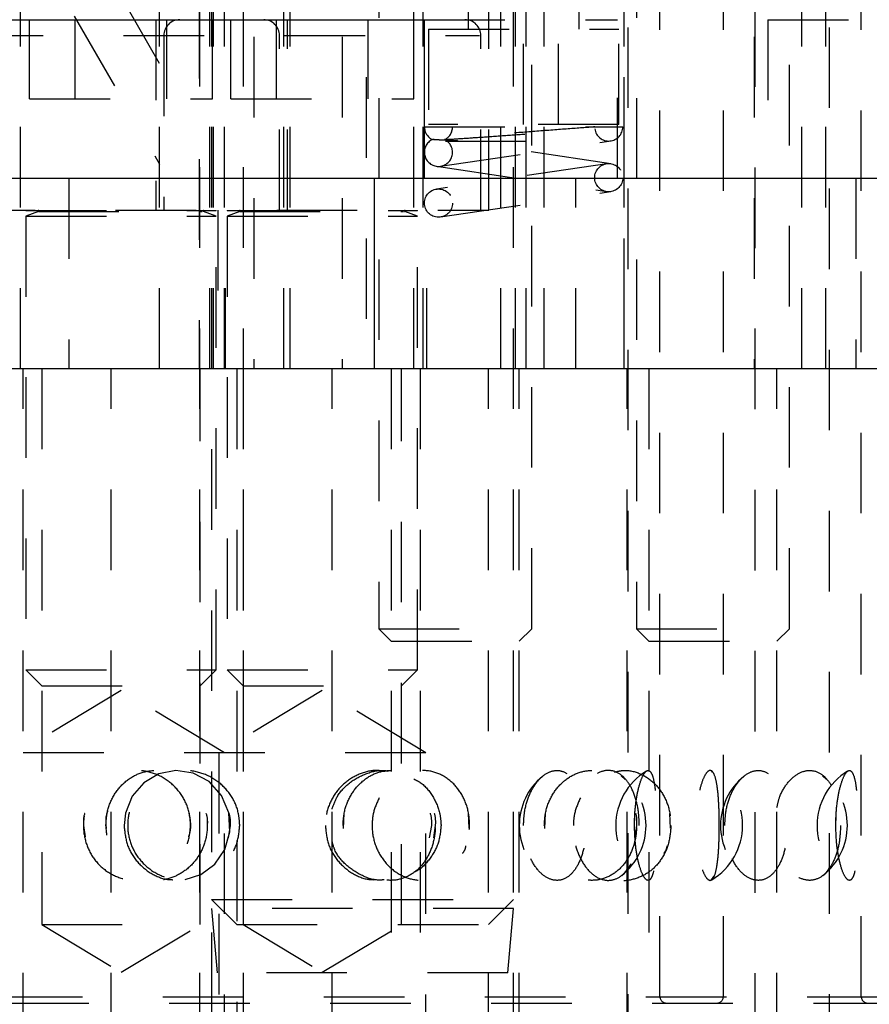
# Model space of a CAD drawing. Header units: inches. Extents: x 1880 to 2363, y -453 to -54.
# Tile 447 of 656: x 1908.05 to 1909.11, y -151.77 to -150.55. Entities that reach past the tile are written whole.
import ezdxf

# ---------------------------------------------------------------- set-up
doc = ezdxf.new("R2010")
doc.units = ezdxf.units.IN
doc.header["$LTSCALE"] = 0.5
doc.header["$MEASUREMENT"] = 0
doc.linetypes.add('HIDDEN', pattern=[0.225, 0.15, -0.075])
doc.layers.add('SID-M-H', color=4, linetype='HIDDEN')
doc.layers.add('SID-M-S', color=105, linetype='Continuous')

msp = doc.modelspace()

# ---------------------------------------------------------------- linework, layer by layer
at = {"layer": 'SID-M-H'}
for p, q in [((1909.05759, -152.25472), (1909.05759, -148.32171)), ((1908.80759, -152.25472), (1908.80759, -148.85222)), ((1908.84696, -151.75773), (1908.84696, -148.86009)), ((1909.09696, -151.75773), (1909.09696, -148.86009)), ((1908.9257, -151.75773), (1908.9257, -149.0097)), ((1908.96507, -152.8286), (1908.96507, -149.0097)), ((1908.05267, -150.9782), (1908.05267, -149.4782)), ((1908.29017, -149.4782), (1908.29017, -153.2282)), ((1908.29267, -150.9782), (1908.29267, -149.4782)), ((1908.38767, -150.9782), (1908.38767, -149.4782)), ((1908.55267, -149.4782), (1908.55267, -150.9782)), ((1908.66517, -153.2282), (1908.66517, -149.4782)), ((1908.63436, -150.78135), (1908.63436, -149.55694)), ((1908.72097, -150.67505), (1908.72097, -149.55694)), ((1908.34267, -149.5666), (1908.34267, -150.9782)), ((1908.45231, -149.5666), (1908.45231, -150.9782)), ((1908.54131, -150.9782), (1908.54131, -149.5666)), ((1908.96412, -149.5666), (1908.96412, -150.9782)), ((1909.05312, -150.9782), (1909.05312, -149.5666)), ((1908.48217, -149.8166), (1908.48217, -150.9782)), ((1908.70317, -150.9782), (1908.70317, -149.8166)), ((1908.80217, -149.8166), (1908.80217, -150.9782)), ((1909.02317, -150.9782), (1909.02317, -149.8166)), ((1908.27467, -149.9182), (1908.27467, -150.9782)), ((1908.68067, -150.9782), (1908.68067, -149.9182)), ((1908.49767, -150.44264), (1908.49767, -151.3011)), ((1908.68767, -151.3011), (1908.68767, -150.44264)), ((1908.81767, -150.44264), (1908.81767, -151.3011)), ((1909.00767, -151.3011), (1909.00767, -150.44264)), ((1908.22562, -150.9782), (1908.22562, -150.4782)), ((1908.27562, -153.2282), (1908.27562, -150.4782)), ((1908.28767, -150.4782), (1908.28767, -150.9782)), ((1908.30579, -150.4782), (1908.30579, -150.9782)), ((1908.32971, -153.2282), (1908.32971, -150.4782)), ((1908.37971, -150.9782), (1908.37971, -150.4782)), ((1908.64954, -150.9782), (1908.64954, -150.4782)), ((1908.66767, -150.9782), (1908.66767, -150.4782)), ((1908.80267, -150.9782), (1908.80267, -150.4782)), ((1908.60877, -150.51757), (1908.60877, -150.55694)), ((1908.74656, -150.55694), (1908.74656, -150.51757)), ((1908.11954, -150.5407), (1908.22562, -150.72445)), ((1908.22562, -150.59945), (1908.18687, -150.53233)), ((1908.06401, -150.64356), (1908.06401, -150.54513)), ((1908.12084, -150.64356), (1908.12084, -150.54513)), ((1908.22097, -150.54513), (1908.22097, -150.78135)), ((1908.23449, -150.64356), (1908.23449, -150.54513)), ((1908.29132, -150.64356), (1908.29132, -150.54513)), ((1908.31401, -150.64356), (1908.31401, -150.54513)), ((1908.37084, -150.64356), (1908.37084, -150.54513)), ((1908.38436, -150.78135), (1908.38436, -150.54513)), ((1908.48449, -150.64356), (1908.48449, -150.54513)), ((1908.54132, -150.64356), (1908.54132, -150.54513)), ((1908.5544, -150.54513), (1908.79405, -150.54513)), ((1908.79405, -150.74198), (1908.79405, -150.54513)), ((1908.9811, -150.54513), (1909.12255, -150.54513)), ((1908.9811, -150.54513), (1908.9811, -150.74198)), ((1907.98082, -150.56482), (1908.62268, -150.56482)), ((1908.23082, -150.56482), (1908.23082, -150.78135)), ((1908.37452, -150.78135), (1908.37452, -150.56482)), ((1908.55956, -150.55694), (1908.79578, -150.55694)), ((1908.55956, -150.55694), (1908.55956, -150.67505)), ((1908.62452, -150.78135), (1908.62452, -150.56482)), ((1908.67767, -150.67505), (1908.67767, -150.55694)), ((1908.79578, -150.67505), (1908.79578, -150.55694)), ((1908.06401, -150.64356), (1908.29132, -150.64356)), ((1908.31401, -150.64356), (1908.54132, -150.64356)), ((1908.79578, -150.67505), (1908.55956, -150.67505)), ((1908.55442, -150.6782), (1908.76592, -150.6782)), ((1908.57449, -150.72701), (1908.78599, -150.69551)), ((1908.58049, -150.6957), (1908.78342, -150.6957)), ((1908.78599, -150.72389), (1908.59133, -150.6949)), ((1908.78084, -150.72389), (1908.56934, -150.75539)), ((1908.56934, -150.72701), (1908.78084, -150.75851)), ((1908.11271, -150.74198), (1908.11271, -150.9782)), ((1908.74263, -150.9782), (1908.74263, -150.74198)), ((1909.09014, -150.74198), (1909.09014, -150.9782)), ((1908.57449, -150.79001), (1908.78599, -150.75851)), ((1907.97097, -150.78135), (1908.63436, -150.78135)), ((1908.05956, -150.78135), (1908.05956, -150.78175)), ((1908.05956, -150.78175), (1908.29578, -150.78175)), ((1908.07504, -150.78327), (1908.05956, -150.78891)), ((1908.07504, -150.78327), (1908.27854, -150.78327)), ((1908.29578, -150.78891), (1908.28029, -150.78327)), ((1908.29578, -150.78175), (1908.29578, -150.78135)), ((1908.29774, -150.78135), (1908.29774, -150.9782)), ((1908.30759, -150.9782), (1908.30759, -150.78135)), ((1908.30956, -150.78135), (1908.30956, -150.78175)), ((1908.30956, -150.78175), (1908.54578, -150.78175)), ((1908.32504, -150.78327), (1908.30956, -150.78891)), ((1908.32504, -150.78327), (1908.52854, -150.78327)), ((1908.54578, -150.78891), (1908.53029, -150.78327)), ((1908.54578, -150.78175), (1908.54578, -150.78135)), ((1908.55759, -150.9782), (1908.55759, -150.78135)), ((1908.05956, -150.78891), (1908.29578, -150.78891)), ((1908.05956, -150.78891), (1908.05956, -151.35222)), ((1908.29578, -151.35222), (1908.29578, -150.78891)), ((1908.30956, -150.78891), (1908.54578, -150.78891)), ((1908.30956, -150.78891), (1908.30956, -151.35222)), ((1908.54578, -151.35222), (1908.54578, -150.78891)), ((1908.05617, -153.2282), (1908.05617, -150.9782)), ((1908.07924, -150.9782), (1908.07924, -151.6682)), ((1908.16562, -153.2282), (1908.16562, -150.9782)), ((1908.27609, -151.6682), (1908.27609, -150.9782)), ((1908.32142, -150.9782), (1908.32142, -151.52514)), ((1908.32924, -150.9782), (1908.32924, -151.6682)), ((1908.43971, -153.2282), (1908.43971, -150.9782)), ((1908.51317, -150.9782), (1908.51317, -153.2282)), ((1908.52609, -151.6682), (1908.52609, -150.9782)), ((1908.54917, -150.9782), (1908.54917, -153.2282)), ((1908.63392, -153.2282), (1908.63392, -150.9782)), ((1908.67217, -153.2282), (1908.67217, -150.9782)), ((1908.80617, -153.2282), (1908.80617, -150.9782)), ((1908.83317, -150.9782), (1908.83317, -153.2282)), ((1908.99217, -153.2282), (1908.99217, -150.9782)), ((1908.49767, -151.3011), (1908.68767, -151.3011)), ((1908.49767, -151.3011), (1908.51317, -151.3166)), ((1908.67217, -151.3166), (1908.68767, -151.3011)), ((1908.81767, -151.3011), (1909.00767, -151.3011)), ((1908.81767, -151.3011), (1908.83317, -151.3166)), ((1908.99217, -151.3166), (1909.00767, -151.3011)), ((1908.51317, -151.3166), (1908.67217, -151.3166)), ((1908.83317, -151.3166), (1908.99217, -151.3166)), ((1908.05956, -151.35222), (1908.29578, -151.35222)), ((1908.05956, -151.35222), (1908.07924, -151.3719)), ((1908.27609, -151.3719), (1908.29578, -151.35222)), ((1908.30956, -151.35222), (1908.54578, -151.35222)), ((1908.30956, -151.35222), (1908.32924, -151.3719)), ((1908.52609, -151.3719), (1908.54578, -151.35222)), ((1908.07924, -151.3719), (1908.27609, -151.3719)), ((1908.32924, -151.3719), (1908.52609, -151.3719)), ((1908.17767, -151.3778), (1908.04917, -151.45501)), ((1908.30617, -151.45501), (1908.17767, -151.3778)), ((1908.42767, -151.3778), (1908.29917, -151.45501)), ((1908.55617, -151.45501), (1908.42767, -151.3778)), ((1908.55617, -151.45501), (1908.04917, -151.45501)), ((1908.29917, -151.45501), (1908.29917, -152.45501)), ((1908.30617, -152.45501), (1908.30617, -151.45501)), ((1908.55617, -152.45501), (1908.55617, -151.45501)), ((1908.2247, -151.48119), (1908.20607, -151.4921)), ((1908.24579, -151.47697), (1908.2247, -151.48119)), ((1908.26742, -151.4801), (1908.24579, -151.47697)), ((1908.28722, -151.49072), (1908.26742, -151.4801)), ((1908.9118, -151.47907), (1908.91097, -151.47827)), ((1908.20607, -151.4921), (1908.19167, -151.50878)), ((1908.30259, -151.50796), (1908.28722, -151.49072)), ((1908.80378, -151.48826), (1908.79901, -151.4834)), ((1909.05378, -151.48826), (1909.04901, -151.4834)), ((1908.19167, -151.50878), (1908.18316, -151.5298)), ((1908.31142, -151.52968), (1908.30259, -151.50796)), ((1908.18316, -151.5298), (1908.18146, -151.54513)), ((1908.31267, -151.55301), (1908.31142, -151.52968)), ((1908.45395, -151.54905), (1908.45492, -151.52974)), ((1908.61016, -151.54863), (1908.60921, -151.5303)), ((1908.70395, -151.54905), (1908.70492, -151.52974)), ((1908.81556, -151.54907), (1908.81588, -151.52974)), ((1908.86016, -151.54863), (1908.85921, -151.5303)), ((1908.92062, -151.5486), (1908.92049, -151.53032)), ((1909.06556, -151.54907), (1909.06588, -151.52974)), ((1908.13097, -151.54513), (1908.13322, -151.55943)), ((1908.30653, -151.57502), (1908.31267, -151.55301)), ((1908.31311, -151.54513), (1908.31054, -151.56067)), ((1908.56311, -151.54513), (1908.56054, -151.56067)), ((1908.56799, -151.54513), (1908.56586, -151.56065)), ((1908.81799, -151.54513), (1908.81586, -151.56065)), ((1908.32142, -151.564), (1908.32142, -153.2282)), ((1908.29408, -151.5933), (1908.30653, -151.57502)), ((1908.27685, -151.60621), (1908.29408, -151.5933)), ((1908.2574, -151.61241), (1908.27685, -151.60621)), ((1908.91104, -151.61252), (1908.91383, -151.60849)), ((1908.29017, -151.63695), (1908.66517, -151.63695)), ((1908.29017, -151.63695), (1908.32142, -151.6682)), ((1908.63392, -151.6682), (1908.66517, -151.63695)), ((1908.66517, -151.6482), (1908.29017, -151.6482)), ((1908.29017, -151.6482), (1908.29717, -151.7282)), ((1908.65817, -151.7282), (1908.66517, -151.6482)), ((1908.07924, -151.6682), (1908.27609, -151.6682)), ((1908.07924, -151.6682), (1908.17767, -151.72734)), ((1908.17767, -151.72734), (1908.27609, -151.6682)), ((1908.32142, -151.6682), (1908.63392, -151.6682)), ((1908.32924, -151.6682), (1908.42767, -151.72734)), ((1908.42767, -151.72734), (1908.52609, -151.6682)), ((1908.65817, -151.7282), (1908.29717, -151.7282)), ((1907.42963, -151.75773), (1909.1757, -151.75773)), ((1907.43751, -151.7656), (1909.16782, -151.7656))]:
    msp.add_line(p, q, dxfattribs=at)
for centre in [(1908.78342, -150.7412), (1908.57192, -150.7727)]:
    msp.add_circle(centre, 0.0175, dxfattribs=at)
for centre, radius, start, end in [((1908.2505, -150.56482), 0.01969, 90, 180), ((1908.35483, -150.56482), 0.01969, 0, 90), ((1908.60483, -150.56482), 0.01969, 0, 90), ((1908.57192, -150.6782), 0.0175, 180, 244.1949), ((1908.57192, -150.6782), 0.0175, 294.60211, 0), ((1908.78342, -150.6782), 0.0175, 188.47114, 0), ((1908.57192, -150.7097), 0.0175, 115.84193, 64.15807), ((1908.07478, -150.78253), 0.000787, 290, 90), ((1908.28056, -150.78253), 0.000787, 90, 250), ((1908.32478, -150.78253), 0.000787, 290, 90), ((1908.53056, -150.78253), 0.000787, 90, 250), ((1908.87084, -151.54513), 0.07874, 121.15614, 238.9555), ((1908.87084, -151.54513), 0.07874, 301.00349, 58.98802), ((1909.12084, -151.54513), 0.07874, 121.15614, 238.9555), ((1908.75099, -151.54513), 0.07874, 129.42305, 230.57396), ((1908.75099, -151.54513), 0.07874, 307.96843, 52.09477), ((1909.00099, -151.54513), 0.07874, 129.42305, 230.57396), ((1909.00099, -151.54513), 0.07874, 307.96843, 52.09477), ((1908.85483, -151.75773), 0.00787, 180, 270), ((1908.91782, -151.75773), 0.00787, 270, 0), ((1909.10483, -151.75773), 0.00787, 180, 270)]:
    msp.add_arc(centre, radius, start, end, dxfattribs=at)
for points, knots in [([(1908.76592, -150.6782), (1908.7647, -150.67829), (1908.75384, -150.6791), (1908.72927, -150.68094), (1908.68957, -150.68395), (1908.64949, -150.68704), (1908.6135, -150.68987), (1908.58556, -150.69213), (1908.56755, -150.69366), (1908.56537, -150.69386), (1908.56429, -150.69395)], [0, 0, 0, 0, 0.0183197, 0.1635643, 0.3063496, 0.4467904, 0.5854506, 0.7233058, 0.8622416, 1, 1, 1, 1]), ([(1908.57954, -150.69395), (1908.57964, -150.69395), (1908.58008, -150.69392), (1908.58731, -150.69345), (1908.60663, -150.69216), (1908.63378, -150.69029), (1908.66511, -150.68809), (1908.69687, -150.68582), (1908.7256, -150.68375), (1908.74841, -150.68208), (1908.76005, -150.68123), (1908.76389, -150.68094), (1908.76505, -150.68086), (1908.76547, -150.68083), (1908.76577, -150.6808), (1908.76594, -150.68079), (1908.76608, -150.68078), (1908.7661, -150.68078), (1908.76611, -150.68078)], [0, 0, 0, 0, 0.0309821, 0.1390962, 0.2504876, 0.3623209, 0.4730784, 0.5820155, 0.6889003, 0.7939871, 0.8989406, 0.9391461, 0.9491777, 0.9666759, 0.9710489, 0.9804409, 0.9899847, 1, 1, 1, 1]), ([(1908.76592, -150.6782), (1908.7721, -150.6782), (1908.78675, -150.6782), (1908.79879, -150.6782), (1908.80029, -150.6782), (1908.80092, -150.6782)], [0, 0, 0, 0, 0.2983871, 0.7068158, 1, 1, 1, 1]), ([(1908.57954, -150.69395), (1908.58055, -150.69405), (1908.58205, -150.6942), (1908.5895, -150.69493), (1908.59361, -150.69533), (1908.59556, -150.69554), (1908.59632, -150.69564), (1908.5965, -150.69568), (1908.59645, -150.6957), (1908.59631, -150.6957), (1908.59607, -150.6957), (1908.59578, -150.69569), (1908.59531, -150.69568), (1908.59413, -150.69562), (1908.5904, -150.69543), (1908.58143, -150.69491), (1908.56971, -150.69425), (1908.5646, -150.69397), (1908.56433, -150.69395), (1908.56429, -150.69395)], [0, 0, 0, 0, 0.23796142, 0.35586481, 0.41395627, 0.44300957, 0.45767228, 0.46502019, 0.46814497, 0.47130467, 0.47318958, 0.47507535, 0.47774085, 0.48267955, 0.49891534, 0.56383282, 0.73653813, 0.95560216, 1, 1, 1, 1]), ([(1908.26408, -151.54513), (1908.26335, -151.55266), (1908.26189, -151.56772), (1908.25056, -151.58779), (1908.23391, -151.60329), (1908.21292, -151.61257), (1908.18998, -151.61435), (1908.16777, -151.60809), (1908.14905, -151.59439), (1908.13608, -151.57501), (1908.13013, -151.5525), (1908.13146, -151.52956), (1908.13966, -151.50854), (1908.15393, -151.49141), (1908.17311, -151.47994), (1908.19543, -151.47561), (1908.21841, -151.47926), (1908.2392, -151.49068), (1908.25487, -151.50846), (1908.26298, -151.52774), (1908.26377, -151.5403), (1908.26408, -151.54513)], [0, 0, 0, 0, 0.0520028, 0.1039827, 0.1564753, 0.2102848, 0.2652762, 0.3208623, 0.3762398, 0.4306423, 0.4836601, 0.5355284, 0.5870576, 0.6391963, 0.6925647, 0.7472181, 0.8026932, 0.8582301, 0.9130199, 0.9664974, 1, 1, 1, 1]), ([(1908.15891, -151.54513), (1908.1596, -151.55294), (1908.16099, -151.56857), (1908.17192, -151.58932), (1908.18811, -151.60483), (1908.20814, -151.61324), (1908.22938, -151.61394), (1908.24961, -151.60727), (1908.26689, -151.59402), (1908.27944, -151.57536), (1908.28565, -151.553), (1908.28438, -151.52934), (1908.2755, -151.50731), (1908.26012, -151.48978), (1908.24045, -151.47892), (1908.21914, -151.47571), (1908.19863, -151.48005), (1908.18077, -151.49127), (1908.16727, -151.50831), (1908.15998, -151.52726), (1908.15922, -151.53998), (1908.15891, -151.54513)], [0, 0, 0, 0, 0.0554579, 0.1109395, 0.1658403, 0.2192081, 0.2711117, 0.3223399, 0.3739729, 0.4268563, 0.4812619, 0.5368274, 0.5927419, 0.6480375, 0.7019377, 0.7542614, 0.8055938, 0.8569812, 0.9093952, 0.9633154, 1, 1, 1, 1]), ([(1908.32511, -151.54513), (1908.32438, -151.55266), (1908.32291, -151.56772), (1908.31149, -151.58779), (1908.29457, -151.60329), (1908.27298, -151.61257), (1908.24907, -151.61435), (1908.22558, -151.60809), (1908.20553, -151.59439), (1908.19148, -151.57501), (1908.185, -151.5525), (1908.18645, -151.52956), (1908.19537, -151.50854), (1908.21078, -151.49141), (1908.23126, -151.47994), (1908.25478, -151.47561), (1908.27866, -151.47926), (1908.29996, -151.49068), (1908.31585, -151.50846), (1908.324, -151.52774), (1908.3248, -151.5403), (1908.32511, -151.54513)], [0, 0, 0, 0, 0.0520028, 0.1039827, 0.1564753, 0.2102848, 0.2652762, 0.3208623, 0.3762398, 0.4306423, 0.4836601, 0.5355284, 0.5870576, 0.6391963, 0.6925647, 0.7472181, 0.8026932, 0.8582301, 0.9130199, 0.9664974, 1, 1, 1, 1]), ([(1908.50543, -151.47836), (1908.50223, -151.47775), (1908.49196, -151.47577), (1908.47423, -151.48031), (1908.45518, -151.4912), (1908.44057, -151.50833), (1908.43263, -151.52726), (1908.43179, -151.53998), (1908.43146, -151.54513)], [0, 0, 0, 0, 0.0867264, 0.2775003, 0.4684788, 0.6632725, 0.8636636, 1, 1, 1, 1]), ([(1908.43971, -151.52508), (1908.44162, -151.51965), (1908.44606, -151.50709), (1908.46094, -151.49135), (1908.48117, -151.48034), (1908.49857, -151.47573), (1908.5079, -151.4774), (1908.50951, -151.47769)], [0, 0, 0, 0, 0.1876742, 0.4345464, 0.6872416, 0.9460209, 1, 1, 1, 1]), ([(1908.45335, -151.54513), (1908.45404, -151.55294), (1908.45543, -151.56857), (1908.46622, -151.58932), (1908.48188, -151.60483), (1908.50074, -151.61324), (1908.52013, -151.61394), (1908.53806, -151.60727), (1908.55295, -151.59402), (1908.56353, -151.57536), (1908.56869, -151.553), (1908.56764, -151.52934), (1908.56023, -151.50731), (1908.54717, -151.48978), (1908.53001, -151.47892), (1908.51086, -151.47571), (1908.49184, -151.48005), (1908.47482, -151.49127), (1908.46165, -151.50831), (1908.45442, -151.52726), (1908.45366, -151.53998), (1908.45335, -151.54513)], [0, 0, 0, 0, 0.0554579, 0.1109395, 0.1658403, 0.2192081, 0.2711117, 0.3223399, 0.3739729, 0.4268563, 0.4812619, 0.5368274, 0.5927419, 0.6480375, 0.7019377, 0.7542614, 0.8055938, 0.8569812, 0.9093952, 0.9633154, 1, 1, 1, 1]), ([(1908.61065, -151.54513), (1908.61004, -151.55266), (1908.60882, -151.56772), (1908.59928, -151.58779), (1908.58501, -151.60329), (1908.56656, -151.61257), (1908.54582, -151.61435), (1908.52511, -151.60809), (1908.50719, -151.59439), (1908.4945, -151.57501), (1908.4886, -151.5525), (1908.48993, -151.52956), (1908.49802, -151.50854), (1908.5119, -151.49141), (1908.53014, -151.47994), (1908.5508, -151.47561), (1908.57144, -151.47926), (1908.58958, -151.49068), (1908.60294, -151.50846), (1908.60972, -151.52774), (1908.61039, -151.5403), (1908.61065, -151.54513)], [0, 0, 0, 0, 0.0520028, 0.1039827, 0.1564753, 0.2102848, 0.2652762, 0.3208623, 0.3762398, 0.4306423, 0.4836601, 0.5355284, 0.5870576, 0.6391963, 0.6925647, 0.7472181, 0.8026932, 0.8582301, 0.9130199, 0.9664974, 1, 1, 1, 1]), ([(1908.67758, -151.54513), (1908.67808, -151.55294), (1908.6791, -151.56857), (1908.68693, -151.58932), (1908.6981, -151.60483), (1908.71128, -151.61324), (1908.72447, -151.61394), (1908.73634, -151.60727), (1908.74594, -151.59402), (1908.75261, -151.57536), (1908.75582, -151.553), (1908.75517, -151.52934), (1908.75055, -151.50731), (1908.74224, -151.48978), (1908.73105, -151.47892), (1908.71821, -151.47571), (1908.7051, -151.48005), (1908.69308, -151.49127), (1908.68362, -151.50831), (1908.67835, -151.52726), (1908.6778, -151.53998), (1908.67758, -151.54513)], [0, 0, 0, 0, 0.0554579, 0.1109395, 0.1658403, 0.2192081, 0.2711117, 0.3223399, 0.3739729, 0.4268563, 0.4812619, 0.5368274, 0.5927419, 0.6480375, 0.7019377, 0.7542614, 0.8055938, 0.8569812, 0.9093952, 0.9633154, 1, 1, 1, 1]), ([(1908.70335, -151.54513), (1908.70404, -151.55294), (1908.70543, -151.56857), (1908.71622, -151.58932), (1908.73188, -151.60483), (1908.75074, -151.61324), (1908.77013, -151.61394), (1908.78806, -151.60727), (1908.80295, -151.59402), (1908.81353, -151.57536), (1908.81869, -151.553), (1908.81764, -151.52934), (1908.81023, -151.50731), (1908.79717, -151.48978), (1908.78001, -151.47892), (1908.76086, -151.47571), (1908.74184, -151.48005), (1908.72482, -151.49127), (1908.71165, -151.50831), (1908.70442, -151.52726), (1908.70366, -151.53998), (1908.70335, -151.54513)], [0, 0, 0, 0, 0.0554579, 0.1109395, 0.1658403, 0.2192081, 0.2711117, 0.3223399, 0.3739729, 0.4268563, 0.4812619, 0.5368274, 0.5927419, 0.6480375, 0.7019377, 0.7542614, 0.8055938, 0.8569812, 0.9093952, 0.9633154, 1, 1, 1, 1]), ([(1908.82132, -151.54513), (1908.82094, -151.55266), (1908.82018, -151.56772), (1908.81418, -151.58779), (1908.80502, -151.60329), (1908.7929, -151.61257), (1908.7789, -151.61435), (1908.76457, -151.60809), (1908.75187, -151.59439), (1908.74273, -151.57501), (1908.73844, -151.5525), (1908.73941, -151.52956), (1908.74528, -151.50854), (1908.75523, -151.49141), (1908.76808, -151.47994), (1908.7823, -151.47561), (1908.79614, -151.47926), (1908.80798, -151.49068), (1908.81649, -151.50846), (1908.82074, -151.52774), (1908.82116, -151.5403), (1908.82132, -151.54513)], [0, 0, 0, 0, 0.0520028, 0.1039827, 0.1564753, 0.2102848, 0.2652762, 0.3208623, 0.3762398, 0.4306423, 0.4836601, 0.5355284, 0.5870576, 0.6391963, 0.6925647, 0.7472181, 0.8026932, 0.8582301, 0.9130199, 0.9664974, 1, 1, 1, 1]), ([(1908.79032, -151.47912), (1908.79376, -151.47821), (1908.80406, -151.47546), (1908.82147, -151.47951), (1908.83957, -151.49062), (1908.85294, -151.50848), (1908.85972, -151.52774), (1908.86039, -151.54029), (1908.86065, -151.54513)], [0, 0, 0, 0, 0.0990264, 0.2967526, 0.4946992, 0.6899827, 0.8805889, 1, 1, 1, 1]), ([(1908.81536, -151.54513), (1908.81559, -151.55294), (1908.81606, -151.56857), (1908.81957, -151.58932), (1908.82434, -151.60483), (1908.82955, -151.61324), (1908.83426, -151.61394), (1908.83802, -151.60727), (1908.84067, -151.59402), (1908.84228, -151.57536), (1908.84298, -151.553), (1908.84284, -151.52934), (1908.84181, -151.50731), (1908.8397, -151.48978), (1908.83641, -151.47892), (1908.83209, -151.47571), (1908.82716, -151.48005), (1908.82223, -151.49127), (1908.8181, -151.50831), (1908.81572, -151.52726), (1908.81546, -151.53998), (1908.81536, -151.54513)], [0, 0, 0, 0, 0.0554579, 0.1109395, 0.1658403, 0.2192081, 0.2711117, 0.3223399, 0.3739729, 0.4268563, 0.4812619, 0.5368274, 0.5927419, 0.6480375, 0.7019377, 0.7542614, 0.8055938, 0.8569812, 0.9093952, 0.9633154, 1, 1, 1, 1]), ([(1908.92069, -151.54513), (1908.92061, -151.55266), (1908.92044, -151.56772), (1908.91901, -151.58779), (1908.91655, -151.60329), (1908.91286, -151.61257), (1908.90803, -151.61435), (1908.90254, -151.60809), (1908.89727, -151.59439), (1908.89326, -151.57501), (1908.89132, -151.5525), (1908.89176, -151.52956), (1908.89439, -151.50854), (1908.89869, -151.49141), (1908.90393, -151.47994), (1908.90925, -151.47561), (1908.9139, -151.47926), (1908.91738, -151.49068), (1908.91958, -151.50846), (1908.92056, -151.52774), (1908.92066, -151.5403), (1908.92069, -151.54513)], [0, 0, 0, 0, 0.0520028, 0.1039827, 0.1564753, 0.2102848, 0.2652762, 0.3208623, 0.3762398, 0.4306423, 0.4836601, 0.5355284, 0.5870576, 0.6391963, 0.6925647, 0.7472181, 0.8026932, 0.8582301, 0.9130199, 0.9664974, 1, 1, 1, 1]), ([(1908.92758, -151.54513), (1908.92808, -151.55294), (1908.9291, -151.56857), (1908.93693, -151.58932), (1908.9481, -151.60483), (1908.96128, -151.61324), (1908.97447, -151.61394), (1908.98634, -151.60727), (1908.99594, -151.59402), (1909.00261, -151.57536), (1909.00582, -151.553), (1909.00517, -151.52934), (1909.00055, -151.50731), (1908.99224, -151.48978), (1908.98105, -151.47892), (1908.96821, -151.47571), (1908.9551, -151.48005), (1908.94308, -151.49127), (1908.93362, -151.50831), (1908.92835, -151.52726), (1908.9278, -151.53998), (1908.92758, -151.54513)], [0, 0, 0, 0, 0.05545789, 0.11093953, 0.16584033, 0.21920813, 0.27111168, 0.32233985, 0.37397292, 0.42685633, 0.48126186, 0.53682738, 0.59274193, 0.64803751, 0.7019377, 0.75426138, 0.80559376, 0.8569812, 0.90939522, 0.96331536, 1, 1, 1, 1]), ([(1908.99217, -151.52282), (1908.99326, -151.51818), (1908.99603, -151.50641), (1909.00534, -151.49148), (1909.01805, -151.47992), (1909.03231, -151.47562), (1909.04614, -151.47926), (1909.05798, -151.49068), (1909.06649, -151.50846), (1909.07074, -151.52774), (1909.07116, -151.5403), (1909.07132, -151.54513)], [0, 0, 0, 0, 0.0760042, 0.1926691, 0.3120858, 0.4343776, 0.5585082, 0.6827771, 0.8053742, 0.9250349, 1, 1, 1, 1]), ([(1909.06536, -151.54513), (1909.06559, -151.55294), (1909.06606, -151.56857), (1909.06957, -151.58932), (1909.07434, -151.60483), (1909.07955, -151.61324), (1909.08426, -151.61394), (1909.08802, -151.60727), (1909.09067, -151.59402), (1909.09228, -151.57536), (1909.09298, -151.553), (1909.09284, -151.52934), (1909.09181, -151.50731), (1909.0897, -151.48978), (1909.08641, -151.47892), (1909.08209, -151.47571), (1909.07716, -151.48005), (1909.07223, -151.49127), (1909.0681, -151.50831), (1909.06572, -151.52726), (1909.06546, -151.53998), (1909.06536, -151.54513)], [0, 0, 0, 0, 0.0554579, 0.1109395, 0.1658403, 0.2192081, 0.2711117, 0.3223399, 0.3739729, 0.4268563, 0.4812619, 0.5368274, 0.5927419, 0.6480375, 0.7019377, 0.7542614, 0.8055938, 0.8569812, 0.9093952, 0.9633154, 1, 1, 1, 1]), ([(1908.54113, -151.48751), (1908.54389, -151.48885), (1908.55373, -151.49362), (1908.56569, -151.50874), (1908.57402, -151.5277), (1908.57481, -151.54028), (1908.57511, -151.54513)], [0, 0, 0, 0, 0.1307229, 0.4666723, 0.7945752, 1, 1, 1, 1]), ([(1908.49822, -151.5111), (1908.49525, -151.5175), (1908.49026, -151.52826), (1908.48967, -151.54026), (1908.48943, -151.54513)], [0, 0, 0, 0, 0.5945328, 1, 1, 1, 1]), ([(1908.74822, -151.5111), (1908.74525, -151.5175), (1908.74026, -151.52826), (1908.73967, -151.54026), (1908.73943, -151.54513)], [0, 0, 0, 0, 0.5945328, 1, 1, 1, 1]), ([(1908.13259, -151.5303), (1908.13253, -151.53044), (1908.13076, -151.53504), (1908.13086, -151.54017), (1908.13097, -151.54513)], [0, 0, 0, 0, 0.0314944, 1, 1, 1, 1]), ([(1908.15952, -151.54905), (1908.15897, -151.54238), (1908.15837, -151.53486), (1908.16105, -151.52816), (1908.16136, -151.5274)], [0, 0, 0, 0, 0.8873142, 1, 1, 1, 1]), ([(1908.26168, -151.55945), (1908.26247, -151.55704), (1908.26553, -151.54764), (1908.26371, -151.53769), (1908.26236, -151.53029)], [0, 0, 0, 0, 0.2558673, 1, 1, 1, 1]), ([(1908.28312, -151.52974), (1908.28313, -151.52976), (1908.28502, -151.53454), (1908.28492, -151.53985), (1908.28481, -151.54513)], [0, 0, 0, 0, 0.0039911, 1, 1, 1, 1]), ([(1908.31142, -151.52974), (1908.31143, -151.52976), (1908.31333, -151.53454), (1908.31322, -151.53985), (1908.31311, -151.54513)], [0, 0, 0, 0, 0.003979, 1, 1, 1, 1]), ([(1908.56142, -151.52974), (1908.56143, -151.52976), (1908.56333, -151.53454), (1908.56322, -151.53985), (1908.56311, -151.54513)], [0, 0, 0, 0, 0.003979, 1, 1, 1, 1]), ([(1908.56659, -151.52974), (1908.5666, -151.52976), (1908.56818, -151.53454), (1908.56809, -151.53985), (1908.56799, -151.54513)], [0, 0, 0, 0, 0.00396453, 1, 1, 1, 1]), ([(1908.81659, -151.52974), (1908.8166, -151.52976), (1908.81818, -151.53454), (1908.81809, -151.53985), (1908.81799, -151.54513)], [0, 0, 0, 0, 0.0039645, 1, 1, 1, 1]), ([(1908.18146, -151.54513), (1908.18222, -151.55294), (1908.18374, -151.56855), (1908.19562, -151.58939), (1908.21305, -151.60459), (1908.23131, -151.61273), (1908.24288, -151.61249), (1908.24697, -151.6124)], [0, 0, 0, 0, 0.2233138, 0.4467233, 0.6677939, 0.8826915, 1, 1, 1, 1]), ([(1908.43146, -151.54513), (1908.43222, -151.55294), (1908.43374, -151.56855), (1908.44562, -151.58939), (1908.46305, -151.60459), (1908.48131, -151.61273), (1908.49288, -151.61249), (1908.49697, -151.6124)], [0, 0, 0, 0, 0.2233138, 0.4467233, 0.6677939, 0.8826915, 1, 1, 1, 1]), ([(1908.57511, -151.54513), (1908.5744, -151.5527), (1908.57296, -151.56783), (1908.56128, -151.58736), (1908.55024, -151.59957), (1908.54256, -151.60275), (1908.54183, -151.60306)], [0, 0, 0, 0, 0.3209905, 0.6418401, 0.9658538, 1, 1, 1, 1]), ([(1908.86065, -151.54513), (1908.86004, -151.55266), (1908.85882, -151.56773), (1908.84929, -151.58776), (1908.83499, -151.60339), (1908.81662, -151.61219), (1908.80095, -151.6149), (1908.79258, -151.61206), (1908.79091, -151.61149)], [0, 0, 0, 0, 0.1864158, 0.3727497, 0.5609212, 0.7538135, 0.9509429, 1, 1, 1, 1]), ([(1909.07132, -151.54513), (1909.07094, -151.55266), (1909.07018, -151.56772), (1909.06417, -151.58779), (1909.05502, -151.60329), (1909.0429, -151.61258), (1909.02892, -151.61434), (1909.0145, -151.60812), (1909.0021, -151.59427), (1908.99418, -151.57965), (1908.99255, -151.5697), (1908.99217, -151.5674)], [0, 0, 0, 0, 0.1163157, 0.2325804, 0.3499917, 0.4703485, 0.5933491, 0.7176796, 0.8415436, 0.9632268, 1, 1, 1, 1]), ([(1908.50438, -151.61264), (1908.50267, -151.61281), (1908.49303, -151.61378), (1908.47548, -151.60769), (1908.45582, -151.59442), (1908.44317, -151.57863), (1908.44053, -151.56753), (1908.43971, -151.56409)], [0, 0, 0, 0, 0.0591192, 0.3347443, 0.6093351, 0.8790911, 1, 1, 1, 1]), ([(1908.60176, -151.57993), (1908.60309, -151.57814), (1908.60513, -151.57541), (1908.60578, -151.57187), (1908.606, -151.57065)], [0, 0, 0, 0, 0.6536457, 1, 1, 1, 1]), ([(1908.85176, -151.57993), (1908.85309, -151.57814), (1908.85513, -151.57541), (1908.85578, -151.57187), (1908.856, -151.57065)], [0, 0, 0, 0, 0.6536457, 1, 1, 1, 1]), ([(1908.79886, -151.60731), (1908.79921, -151.60716), (1908.80276, -151.6056), (1908.80535, -151.60109), (1908.80768, -151.59702)], [0, 0, 0, 0, 0.0978025, 1, 1, 1, 1]), ([(1909.04886, -151.60731), (1909.04921, -151.60716), (1909.05276, -151.6056), (1909.05535, -151.60109), (1909.05768, -151.59702)], [0, 0, 0, 0, 0.0978025, 1, 1, 1, 1])]:
    msp.add_open_spline(points, degree=3, knots=knots, dxfattribs=at)
at = {"layer": 'SID-M-S'}
for p, q in [((1907.80637, -150.54513), (1908.5544, -150.54513)), ((1908.5544, -150.74198), (1908.5544, -150.54513)), ((1906.61538, -150.74198), (1909.98056, -150.74198)), ((1908.49263, -150.9782), (1908.49263, -150.74198)), ((1897.67767, -150.9782), (1910.17767, -150.9782))]:
    msp.add_line(p, q, dxfattribs=at)

doc.saveas('drawing.dxf')
